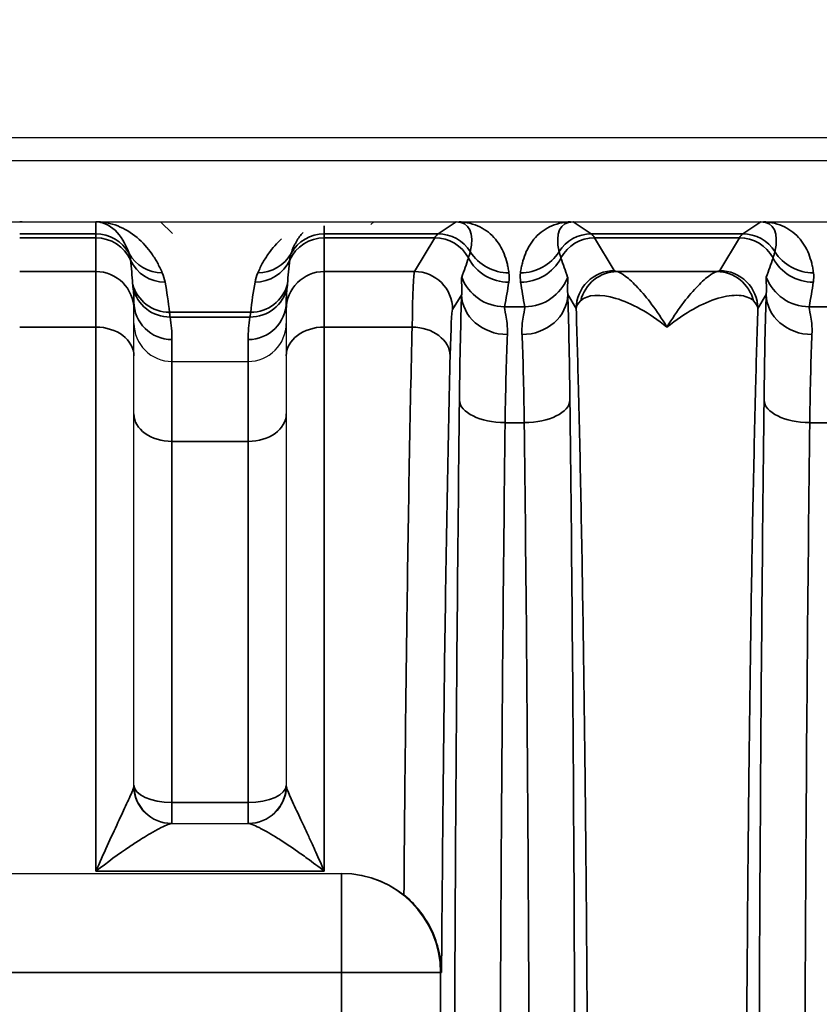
# Model space of a CAD drawing. Header units: millimetres. Extents: x 399 to 6233, y -1870 to 1602.
# Tile 594 of 656: x 5434 to 5444, y 319 to 332. Entities that reach past the tile are written whole.
import ezdxf

# ---------------------------------------------------------------- set-up
doc = ezdxf.new("R2010")
doc.units = ezdxf.units.MM
for name, color, linetype, lineweight in [('AM_5', 3, 'Continuous', 25), ('可見 (ISO)', 7, 'Continuous', 25), ('窄部可見 (ISO)', 7, 'Continuous', 35)]:
    doc.layers.add(name, color=color, linetype=linetype, lineweight=lineweight)
doc.styles.add('尺寸標註', font='romans.shx', dxfattribs={"bigfont": 'CHINESET.SHX'})
doc.dimstyles.new('CNS1$0', dxfattribs={"dimtxt": 2.5, "dimasz": 2.5, "dimexe": 1, "dimexo": 1, "dimgap": 1.5, "dimtad": 1, "dimtoh": 1, "dimdec": 1, "dimdsep": 46, "dimtxsty": '尺寸標註', "dimcen": 0, "dimclrd": 2, "dimclre": 2, "dimclrt": 1, "dimadec": 0, "dimazin": 2, "dimtp": 0.1, "dimtm": 0.1, "dimtfac": 0.71, "dimtdec": 1, "dimtmove": 0, "dimatfit": 0, "dimfxl": 0, "dimlwd": 13, "dimlwe": 13, "dimarcsym": 0})

# ---------------------------------------------------------------- blocks, each defined once
blk = doc.blocks.new('*D297')
at = {"layer": 'AM_5', "color": 2, "lineweight": 13}
for p, q in [((5339.611, 314.595), (5339.611, 341.186)), ((5500.331, 319.807), (5500.331, 341.186)), ((5342.111, 340.186), (5497.831, 340.186))]:
    blk.add_line(p, q, dxfattribs=at)
at = {"layer": 'AM_5', "color": 2, "lineweight": -2}
for points in [[(5342.111, 340.603), (5342.111, 339.77), (5339.611, 340.186)], [(5497.831, 340.603), (5497.831, 339.77), (5500.331, 340.186)]]:
    blk.add_solid(points, dxfattribs=at)
at = {"layer": 'Defpoints', "color": 0, "lineweight": -2}
for p in [(5500.331, 340.186), (5500.331, 318.807), (5339.611, 313.595)]:
    blk.add_point(p, dxfattribs=at)
at = {"layer": 'AM_5', "color": 1, "insert": (5419.971, 342.936), "char_height": 2.5, "attachment_point": 5, "style": '尺寸標註'}
blk.add_mtext('160.7', dxfattribs=at)

msp = doc.modelspace()

# ---------------------------------------------------------------- linework, layer by layer
at = {"layer": '可見 (ISO)'}
for p, q in [((5464.311, 330.095), (5351.311, 330.095)), ((5460.061, 329.795), (5355.561, 329.795)), ((5355.561, 328.995), (5460.061, 328.995)), ((5435.567, 328.839), (5435.411, 328.995)), ((5438.174, 328.958), (5438.211, 328.995)), ((5435.061, 327.944), (5435.061, 327.842)), ((5437.061, 327.842), (5437.061, 327.944)), ((5435.061, 327.234), (5435.061, 327.842)), ((5437.061, 327.842), (5437.061, 327.234)), ((5435.061, 321.595), (5435.061, 327.234)), ((5437.061, 327.234), (5437.061, 321.595)), ((5435.561, 327.161), (5436.561, 327.161)), ((5435.555, 321.095), (5436.567, 321.095)), ((5426.334, 320.439), (5437.788, 320.439)), ((5437.788, 320.439), (5437.8, 320.439))]:
    msp.add_line(p, q, dxfattribs=at)
for centre, radius, start, end in [((5435.561, 321.595), 0.5, 180, 270), ((5436.561, 321.595), 0.5, 270, 0), ((5435.476, 324.095), 3, 302.0698, 302.07), ((5435.477, 324.095), 3, 258.4196, 258.4198)]:
    msp.add_arc(centre, radius, start, end, dxfattribs=at)
msp.add_ellipse((5433.593, 328.994), major_axis=(0.0441, 0), ratio=0.011497, start_param=1.582178, end_param=2.38876, dxfattribs=at)
for points, knots in [([(5434.561, 328.995), (5434.565, 328.995), (5434.569, 328.995), (5434.573, 328.995), (5434.579, 328.995), (5434.586, 328.995), (5434.593, 328.995)], [-0.00000448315, -0.00000448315, -0.00000448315, -0.00000448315, 0.00000994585, 0.00000994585, 0.00000994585, 0.00003010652, 0.00003010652, 0.00003010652, 0.00003010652]), ([(5439.294, 328.995), (5439.298, 328.995), (5439.303, 328.995), (5439.309, 328.995), (5439.315, 328.995), (5439.323, 328.995), (5439.33, 328.995)], [-0.00000491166, -0.00000491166, -0.00000491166, -0.00000491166, 0.00001268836, 0.00001268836, 0.00001268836, 0.00003478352, 0.00003478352, 0.00003478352, 0.00003478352]), ([(5440.792, 328.995), (5440.799, 328.995), (5440.806, 328.995), (5440.813, 328.995), (5440.819, 328.995), (5440.824, 328.995), (5440.828, 328.995)], [0.00000000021, 0.00000000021, 0.00000000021, 0.00000000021, 0.00002113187, 0.00002113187, 0.00002113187, 0.0000394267, 0.0000394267, 0.0000394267, 0.0000394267]), ([(5443.294, 328.995), (5443.299, 328.995), (5443.306, 328.995), (5443.313, 328.995), (5443.319, 328.995), (5443.324, 328.995), (5443.33, 328.995)], [-0.00000491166, -0.00000491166, -0.00000491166, -0.00000491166, 0.00001772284, 0.00001772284, 0.00001772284, 0.00003506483, 0.00003506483, 0.00003506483, 0.00003506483]), ([(5435.061, 327.66), (5435.061, 327.529), (5435.115, 327.399), (5435.208, 327.307), (5435.3, 327.215), (5435.429, 327.161), (5435.561, 327.161)], [-0.0000151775, -0.0000151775, -0.0000151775, -0.0000151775, 0.0003793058, 0.0003793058, 0.0003793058, 0.0007737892, 0.0007737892, 0.0007737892, 0.0007737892]), ([(5436.561, 327.161), (5436.693, 327.161), (5436.822, 327.215), (5436.915, 327.307), (5437.007, 327.399), (5437.061, 327.53), (5437.061, 327.66)], [0, 0, 0, 0, 0.0003907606, 0.0003907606, 0.0003907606, 0.0007815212, 0.0007815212, 0.0007815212, 0.0007815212]), ([(5437.8, 320.439), (5437.965, 320.439), (5438.14, 320.406), (5438.412, 320.292), (5438.516, 320.229), (5438.607, 320.156)], [-0.40134633, -0.40134633, -0.40134633, -0.40134633, -0.35174447, -0.35174447, -0.3169552, -0.3169552, -0.3169552, -0.3169552]), ([(5439.101, 319.139), (5439.101, 319.141), (5439.101, 319.143), (5439.1, 319.236), (5439.089, 319.328), (5439.048, 319.513), (5439.016, 319.606), (5438.927, 319.791), (5438.869, 319.883), (5438.742, 320.037), (5438.677, 320.101), (5438.607, 320.156)], [-0.000535, -0.000535, -0.000535, -0.000535, 0, 0, 0.0290077, 0.0290077, 0.0592099, 0.0592099, 0.0917988, 0.0917988, 0.1194024, 0.1194024, 0.1194024, 0.1194024])]:
    msp.add_open_spline(points, degree=3, knots=knots, dxfattribs=at)
at = {"layer": '窄部可見 (ISO)'}
for p, q in [((5434.561, 328.836), (5434.561, 328.995)), ((5437.561, 328.942), (5437.561, 328.836)), ((5439.055, 328.836), (5439.294, 328.995)), ((5440.828, 328.995), (5441.067, 328.836)), ((5443.055, 328.836), (5443.294, 328.995)), ((5433.561, 328.836), (5434.561, 328.836)), ((5434.561, 328.784), (5433.561, 328.784)), ((5434.561, 328.836), (5434.561, 328.784)), ((5434.561, 328.341), (5434.561, 328.784)), ((5437.561, 328.836), (5439.055, 328.836)), ((5437.561, 328.784), (5437.561, 328.836)), ((5439.012, 328.784), (5437.561, 328.784)), ((5437.561, 328.784), (5437.561, 328.341)), ((5438.746, 328.341), (5439.012, 328.784)), ((5441.067, 328.836), (5443.055, 328.836)), ((5443.012, 328.784), (5441.11, 328.784)), ((5441.11, 328.784), (5441.369, 328.354)), ((5442.754, 328.354), (5443.012, 328.784)), ((5433.561, 328.341), (5434.561, 328.341)), ((5434.561, 328.341), (5434.561, 327.613)), ((5437.561, 328.341), (5438.746, 328.341)), ((5437.561, 327.613), (5437.561, 328.341)), ((5441.405, 328.341), (5442.718, 328.341)), ((5439.365, 328.04), (5439.246, 327.842)), ((5440.869, 327.854), (5440.757, 328.04)), ((5443.365, 328.04), (5443.254, 327.854)), ((5439.927, 327.879), (5440.195, 327.879)), ((5443.927, 327.879), (5444.195, 327.879)), ((5435.528, 327.807), (5436.595, 327.807)), ((5436.584, 327.743), (5435.538, 327.743)), ((5434.561, 327.613), (5433.561, 327.613)), ((5434.561, 327.613), (5434.561, 320.466)), ((5438.714, 327.613), (5437.561, 327.613)), ((5437.561, 320.466), (5437.561, 327.613)), ((5435.561, 327.448), (5435.561, 327.161)), ((5436.561, 327.161), (5436.561, 327.448)), ((5435.561, 326.11), (5435.561, 327.161)), ((5436.561, 327.161), (5436.561, 326.11)), ((5440.187, 326.357), (5439.935, 326.357)), ((5444.187, 326.357), (5443.935, 326.357)), ((5435.561, 326.11), (5436.561, 326.11)), ((5435.561, 321.37), (5435.561, 326.11)), ((5436.561, 326.11), (5436.561, 321.37)), ((5435.561, 321.37), (5436.561, 321.37)), ((5435.561, 321.095), (5435.561, 321.37)), ((5436.561, 321.095), (5436.561, 321.37)), ((5437.561, 320.466), (5434.561, 320.466)), ((5437.788, 320.439), (5437.788, 319.139)), ((5437.788, 319.139), (5426.334, 319.139)), ((5437.788, 308.05), (5437.788, 319.139)), ((5437.788, 319.139), (5439.088, 319.139)), ((5439.101, 319.139), (5439.088, 319.139)), ((5439.088, 319.139), (5439.088, 308.05))]:
    msp.add_line(p, q, dxfattribs=at)
for centre, major_axis, ratio, start_param, end_param in [((5434.561, 328.183), (0, -0.811), 0.616376, 2.081653, 3.141593), ((5438.78, 328.152), (-0.641, -0.802), 0.399262, 2.444096, 3.45076), ((5441.342, 328.152), (0.641, -0.802), 0.399262, 2.832426, 3.839089), ((5442.78, 328.152), (-0.641, -0.802), 0.399262, 2.444096, 3.45076), ((5434.561, 328.336), (0.5, 0), 0.999903, 0.510856, 1.570796), ((5434.561, 328.285), (0.5, 0), 0.999391, 0.430108, 1.570796), ((5437.561, 328.285), (0.5, 0), 0.999391, 1.570796, 2.711485), ((5437.561, 328.336), (0.5, 0), 0.999903, 1.570796, 2.630736), ((5439.085, 228.802), (0, 100.043), 0.020838, 0.01396, 0.034899), ((5439.012, 328.285), (0.429, -0.257), 0.999172, 1.028727, 2.110736), ((5439.055, 328.336), (0.277, -0.416), 0.999683, 1.546818, 2.553481), ((5441.067, 328.336), (0.277, 0.416), 0.999683, 0.588111, 1.594775), ((5441.11, 328.285), (0.429, 0.257), 0.999172, 1.030857, 2.112865), ((5441.038, 228.802), (0, 100.043), 0.020838, 6.248286, 6.269226), ((5443.085, 228.802), (0, 100.043), 0.020838, 0.01396, 0.034899), ((5443.012, 328.285), (-0.429, 0.257), 0.999172, 4.17032, 5.252328), ((5443.055, 328.336), (-0.277, 0.416), 0.999683, 4.688411, 5.695074), ((5435.433, 328.824), (-0.46, -0.197), 0.997957, 0.107065, 1.167568), ((5436.689, 328.824), (0.46, -0.197), 0.997957, 5.115617, 6.17612), ((5438.559, 327.529), (-1.006, -2.097), 0.194686, 2.022352, 2.15293), ((5439.983, 328.8), (-0.594, 0.083), 0.998238, 0.627947, 1.709607), ((5439.985, 328.923), (-0.595, -0.075), 0.998245, 0.438747, 1.445107), ((5440.137, 328.923), (-0.595, 0.075), 0.998245, 1.696485, 2.702846), ((5440.139, 328.8), (-0.594, -0.083), 0.998238, 1.431986, 2.513646), ((5441.563, 327.529), (1.006, -2.097), 0.194686, 4.130256, 4.260833), ((5442.559, 327.529), (-1.006, -2.097), 0.194686, 2.022352, 2.15293), ((5443.983, 328.8), (0.594, -0.083), 0.998238, 3.769539, 4.851199), ((5443.985, 328.923), (0.595, 0.075), 0.998245, 3.58034, 4.5867), ((5434.561, 327.676), (0, -1.961), 0.255034, 1.830009, 2.000904), ((5435.47, 328.701), (-0.492, -0.092), 0.998212, 0.245949, 1.386768), ((5436.652, 328.701), (0.492, -0.092), 0.998212, 4.896417, 6.037237), ((5437.561, 327.676), (0, -1.961), 0.255034, 4.282281, 4.453176), ((5434.561, 327.842), (0.5, 0), 0.999391, 0, 1.570796), ((5437.561, 327.842), (-0.5, 0), 0.999391, 4.712389, 6.283185), ((5438.745, 325.811), (-0.003, -2.532), 0.018707, 3.179035, 3.920792), ((5438.746, 327.842), (0.429, -0.257), 0.999172, 0.54067, 2.110736), ((5439.927, 328.478), (-0.588, 0.12), 0.998201, 0.559467, 1.77166), ((5440.195, 328.478), (-0.588, -0.12), 0.998201, 1.369933, 2.582126), ((5441.405, 327.842), (0.093, 0.491), 0.982993, 0.191203, 1.520008), ((5442.718, 327.842), (-0.093, 0.491), 0.982993, 4.763177, 6.091983), ((5443.927, 328.478), (0.588, -0.12), 0.998201, 3.70106, 4.913253), ((5435.528, 328.306), (-0.497, -0.054), 0.998252, 0.151951, 1.463611), ((5434.561, 327.944), (0, -0.876), 0.570857, 1.570796, 1.786892), ((5435.538, 328.239), (-0.494, -0.079), 0.99169, 0.058198, 1.413837), ((5435.009, 327.573), (-0.126, 1.734), 0.309252, 4.825328, 5.06132), ((5436.584, 328.239), (0.494, -0.079), 0.99169, 4.869348, 6.224987), ((5437.113, 327.573), (0.126, 1.734), 0.309252, 1.221866, 1.457857), ((5436.595, 328.306), (0.497, -0.054), 0.998252, 4.819575, 6.131234), ((5437.561, 327.944), (0, -0.876), 0.570857, 4.496293, 4.712389), ((5439.206, 327.446), (0.587, 1.898), 0.297416, 5.033605, 5.211679), ((5440.916, 327.446), (-0.587, 1.898), 0.297416, 1.071506, 1.249581), ((5443.206, 327.446), (0.587, 1.898), 0.297416, 5.033605, 5.211679), ((5439.391, 325.363), (-0.007, -3.096), 0.02085, 3.667868, 4.283101), ((5439.965, 328.04), (-0.6, 0.023), 0.876399, 0.0435, 1.604216), ((5440.157, 328.04), (0.6, 0.023), 0.876399, 4.678969, 6.239685), ((5440.731, 325.363), (0.007, -3.096), 0.02085, 2.000085, 2.615317), ((5443.391, 325.363), (-0.007, -3.096), 0.02085, 3.667868, 4.283101), ((5443.965, 328.04), (-0.6, 0.023), 0.876399, 0.0435, 1.604216), ((5435.561, 327.944), (-0.5, 0), 0.991894, 0, 1.570796), ((5436.561, 327.944), (0.5, 0), 0.991894, 4.712389, 6.283185), ((5441.873, 327.84), (1.005, -0.004), 0.337804, 2.79924, 3.112734), ((5435.056, 327.522), (-0.052, 0.974), 0.515671, 4.608661, 4.913273), ((5437.066, 327.522), (0.052, 0.974), 0.515671, 1.369912, 1.674524), ((5439.245, 325.733), (0.003, 2.11), 0.022449, 0.037453, 0.779212), ((5434.561, 327.234), (0.5, 0), 0.756436, 0, 1.570796), ((5437.561, 327.234), (-0.5, 0), 0.756436, 4.712389, 6.283185), ((5438.714, 327.234), (0.5, -0.012), 0.756341, 0.032019, 1.589117), ((5439.991, 325.283), (0.007, 2.58), 0.02502, 0.526295, 1.141522), ((5440.131, 325.283), (-0.007, 2.58), 0.02502, 5.141663, 5.756891), ((5443.991, 325.283), (0.007, 2.58), 0.02502, 0.526295, 1.141522), ((5439.935, 326.652), (-0.6, 0.007), 0.49083, 0.024039, 1.576589), ((5440.187, 326.652), (0.6, 0.007), 0.49083, 4.706597, 6.259146), ((5443.935, 326.652), (-0.6, 0.007), 0.49083, 0.024039, 1.576589), ((5435.561, 326.472), (-0.5, 0), 0.722416, 0, 1.570796), ((5436.561, 326.472), (0.5, 0), 0.722416, 4.712389, 6.283185), ((5440.421, 313.595), (0, 26), 0.02143, 1.057724, 1.570796), ((5444.421, 313.595), (0, 26), 0.02143, 1.057724, 1.570796), ((5435.555, 321.595), (0, -0.5), 0.995128, 4.760791, 6.283185), ((5435.561, 321.595), (-0.5, 0), 0.448818, 0, 1.570796), ((5436.561, 321.595), (0.5, 0), 0.448818, 4.712389, 6.283185), ((5436.567, 321.595), (0, -0.5), 0.995128, 0, 1.522394), ((5437.788, 319.139), (0, 1.3), 0.999781, 4.712389, 6.283185)]:
    msp.add_ellipse(centre, major_axis=major_axis, ratio=ratio, start_param=start_param, end_param=end_param, dxfattribs=at)
for points, knots in [([(5434.593, 328.995), (5434.629, 328.993), (5434.666, 328.989), (5434.704, 328.982), (5434.752, 328.973), (5434.801, 328.959), (5434.849, 328.94), (5434.938, 328.905), (5435.025, 328.852), (5435.102, 328.787), (5435.176, 328.725), (5435.241, 328.651), (5435.296, 328.574), (5435.309, 328.555), (5435.322, 328.535), (5435.334, 328.516), (5435.347, 328.496), (5435.358, 328.477), (5435.369, 328.456), (5435.392, 328.416), (5435.414, 328.372), (5435.433, 328.325)], [0.031698, 0.031698, 0.031698, 0.031698, 0.145623, 0.145623, 0.145623, 0.288633, 0.288633, 0.288633, 0.554131, 0.554131, 0.554131, 0.807131, 0.807131, 0.807131, 0.869915, 0.869915, 0.869915, 0.932859, 0.932859, 0.932859, 1.05994, 1.05994, 1.05994, 1.05994]), ([(5439.33, 328.995), (5439.366, 328.993), (5439.403, 328.989), (5439.438, 328.982), (5439.485, 328.973), (5439.531, 328.96), (5439.574, 328.941), (5439.655, 328.906), (5439.728, 328.854), (5439.788, 328.789), (5439.845, 328.727), (5439.889, 328.653), (5439.922, 328.573), (5439.937, 328.534), (5439.95, 328.494), (5439.961, 328.453), (5439.966, 328.433), (5439.97, 328.412), (5439.974, 328.391), (5439.978, 328.37), (5439.982, 328.347), (5439.985, 328.324)], [0.0321682, 0.0321682, 0.0321682, 0.0321682, 0.1368507, 0.1368507, 0.1368507, 0.2737771, 0.2737771, 0.2737771, 0.5290847, 0.5290847, 0.5290847, 0.7702868, 0.7702868, 0.7702868, 0.8883026, 0.8883026, 0.8883026, 0.9470384, 0.9470384, 0.9470384, 1.0057239, 1.0057239, 1.0057239, 1.0057239]), ([(5440.137, 328.324), (5440.14, 328.347), (5440.144, 328.37), (5440.148, 328.391), (5440.152, 328.412), (5440.156, 328.433), (5440.162, 328.453), (5440.172, 328.494), (5440.185, 328.534), (5440.201, 328.573), (5440.233, 328.653), (5440.278, 328.727), (5440.334, 328.789), (5440.394, 328.854), (5440.467, 328.906), (5440.548, 328.941), (5440.591, 328.96), (5440.637, 328.973), (5440.684, 328.982), (5440.72, 328.989), (5440.756, 328.993), (5440.792, 328.995)], [5.2774615, 5.2774615, 5.2774615, 5.2774615, 5.3361469, 5.3361469, 5.3361469, 5.3948827, 5.3948827, 5.3948827, 5.5128985, 5.5128985, 5.5128985, 5.7541006, 5.7541006, 5.7541006, 6.0094082, 6.0094082, 6.0094082, 6.1463346, 6.1463346, 6.1463346, 6.2510171, 6.2510171, 6.2510171, 6.2510171]), ([(5443.33, 328.995), (5443.366, 328.993), (5443.403, 328.989), (5443.438, 328.982), (5443.485, 328.973), (5443.531, 328.96), (5443.574, 328.941), (5443.655, 328.906), (5443.728, 328.854), (5443.788, 328.789), (5443.845, 328.727), (5443.889, 328.653), (5443.922, 328.573), (5443.937, 328.534), (5443.95, 328.494), (5443.961, 328.453), (5443.966, 328.433), (5443.97, 328.412), (5443.974, 328.391), (5443.978, 328.37), (5443.982, 328.347), (5443.985, 328.324)], [3.1737609, 3.1737609, 3.1737609, 3.1737609, 3.2784434, 3.2784434, 3.2784434, 3.4153698, 3.4153698, 3.4153698, 3.6706773, 3.6706773, 3.6706773, 3.9118795, 3.9118795, 3.9118795, 4.0298953, 4.0298953, 4.0298953, 4.0886311, 4.0886311, 4.0886311, 4.1473165, 4.1473165, 4.1473165, 4.1473165]), ([(5437.282, 328.856), (5437.249, 328.821), (5437.221, 328.78), (5437.196, 328.738), (5437.189, 328.726), (5437.183, 328.714), (5437.176, 328.701), (5437.17, 328.689), (5437.164, 328.677), (5437.158, 328.664), (5437.146, 328.638), (5437.135, 328.61), (5437.125, 328.58)], [3.7139004, 3.7139004, 3.7139004, 3.7139004, 3.9400529, 3.9400529, 3.9400529, 4.0047944, 4.0047944, 4.0047944, 4.0698151, 4.0698151, 4.0698151, 4.2015327, 4.2015327, 4.2015327, 4.2015327]), ([(5436.689, 328.325), (5436.709, 328.373), (5436.732, 328.419), (5436.756, 328.461), (5436.767, 328.482), (5436.779, 328.502), (5436.792, 328.522), (5436.804, 328.541), (5436.818, 328.561), (5436.832, 328.581), (5436.88, 328.648), (5436.937, 328.714), (5437.001, 328.77)], [2.0816526, 2.0816526, 2.0816526, 2.0816526, 2.212959, 2.212959, 2.212959, 2.277762, 2.277762, 2.277762, 2.3422903, 2.3422903, 2.3422903, 2.5668118, 2.5668118, 2.5668118, 2.5668118]), ([(5435.016, 328.493), (5435.014, 328.509), (5435.011, 328.523), (5435.009, 328.537), (5435.006, 328.553), (5435.002, 328.567), (5434.997, 328.58)], [0, 0, 0, 0, 0.001000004, 0.001000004, 0.001000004, 0.00208903, 0.00208903, 0.00208903, 0.00208903]), ([(5437.125, 328.58), (5437.121, 328.568), (5437.117, 328.555), (5437.114, 328.541), (5437.111, 328.526), (5437.109, 328.51), (5437.107, 328.493)], [0, 0, 0, 0, 0.001000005, 0.001000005, 0.001000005, 0.002089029, 0.002089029, 0.002089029, 0.002089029]), ([(5439.453, 328.519), (5439.458, 328.534), (5439.463, 328.549), (5439.467, 328.562), (5439.471, 328.577), (5439.475, 328.59), (5439.478, 328.603)], [0, 0, 0, 0, 0.001000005, 0.001000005, 0.001000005, 0.002089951, 0.002089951, 0.002089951, 0.002089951]), ([(5440.644, 328.603), (5440.647, 328.591), (5440.65, 328.579), (5440.654, 328.566), (5440.659, 328.551), (5440.664, 328.536), (5440.669, 328.519)], [0, 0, 0, 0, 0.001000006, 0.001000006, 0.001000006, 0.00208995, 0.00208995, 0.00208995, 0.00208995]), ([(5443.453, 328.519), (5443.458, 328.534), (5443.463, 328.549), (5443.467, 328.562), (5443.471, 328.577), (5443.475, 328.59), (5443.478, 328.603)], [0, 0, 0, 0, 0.001000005, 0.001000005, 0.001000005, 0.002089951, 0.002089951, 0.002089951, 0.002089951]), ([(5439.365, 328.04), (5439.37, 328.105), (5439.366, 328.155), (5439.364, 328.193), (5439.364, 328.193), (5439.364, 328.194), (5439.364, 328.195), (5439.362, 328.232), (5439.361, 328.257), (5439.365, 328.268)], [0, 0, 0, 0, 0.000759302, 0.000759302, 0.000759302, 0.000774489, 0.000774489, 0.000774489, 0.001548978, 0.001548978, 0.001548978, 0.001548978]), ([(5440.757, 328.268), (5440.761, 328.257), (5440.76, 328.232), (5440.758, 328.195), (5440.758, 328.194), (5440.758, 328.193), (5440.758, 328.192), (5440.756, 328.155), (5440.752, 328.105), (5440.757, 328.04)], [0, 0, 0, 0, 0.000774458, 0.000774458, 0.000774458, 0.000793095, 0.000793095, 0.000793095, 0.001548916, 0.001548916, 0.001548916, 0.001548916]), ([(5440.869, 327.854), (5440.869, 327.985), (5440.923, 328.115), (5441.015, 328.208), (5441.108, 328.3), (5441.238, 328.354), (5441.369, 328.354)], [0, 0, 0, 0, 0.5, 0.5, 0.5, 1, 1, 1, 1]), ([(5441.405, 328.341), (5441.432, 328.335), (5441.471, 328.313), (5441.518, 328.278), (5441.566, 328.242), (5441.621, 328.191), (5441.679, 328.129), (5441.738, 328.067), (5441.8, 327.992), (5441.864, 327.906), (5441.928, 327.82), (5441.995, 327.721), (5442.061, 327.613)], [0, 0, 0, 0, 0.000534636, 0.000534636, 0.000534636, 0.001069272, 0.001069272, 0.001069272, 0.001603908, 0.001603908, 0.001603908, 0.002138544, 0.002138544, 0.002138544, 0.002138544]), ([(5442.061, 327.613), (5442.194, 327.831), (5442.326, 328.004), (5442.502, 328.191), (5442.557, 328.242), (5442.651, 328.313), (5442.69, 328.335), (5442.718, 328.341)], [-0.000011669, -0.000011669, -0.000011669, -0.000011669, 0.001066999, 0.001066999, 0.001606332, 0.001606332, 0.002145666, 0.002145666, 0.002145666, 0.002145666]), ([(5443.254, 327.854), (5443.253, 327.985), (5443.2, 328.115), (5443.107, 328.208), (5443.014, 328.3), (5442.884, 328.354), (5442.754, 328.354)], [0, 0, 0, 0, 0.5, 0.5, 0.5, 1, 1, 1, 1]), ([(5443.365, 328.04), (5443.37, 328.105), (5443.366, 328.155), (5443.364, 328.193), (5443.364, 328.193), (5443.364, 328.194), (5443.364, 328.195), (5443.362, 328.232), (5443.361, 328.257), (5443.365, 328.268)], [0, 0, 0, 0, 0.000759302, 0.000759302, 0.000759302, 0.000774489, 0.000774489, 0.000774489, 0.001548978, 0.001548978, 0.001548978, 0.001548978]), ([(5435.049, 328.132), (5435.048, 328.142), (5435.047, 328.152), (5435.046, 328.16), (5435.045, 328.167), (5435.045, 328.173), (5435.044, 328.178)], [0, 0, 0, 0, 0.0003830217, 0.0003830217, 0.0003830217, 0.0007195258, 0.0007195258, 0.0007195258, 0.0007195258]), ([(5437.078, 328.178), (5437.077, 328.173), (5437.077, 328.167), (5437.076, 328.16), (5437.075, 328.152), (5437.074, 328.142), (5437.073, 328.132)], [0, 0, 0, 0, 0.0003365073, 0.0003365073, 0.0003365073, 0.0007195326, 0.0007195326, 0.0007195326, 0.0007195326]), ([(5442.061, 327.613), (5441.826, 327.801), (5441.593, 327.929), (5441.39, 327.989), (5441.186, 328.05), (5441.015, 328.041), (5440.927, 327.958)], [-0.00001122, -0.00001122, -0.00001122, -0.00001122, 0.001104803, 0.001104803, 0.001104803, 0.002220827, 0.002220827, 0.002220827, 0.002220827]), ([(5443.195, 327.958), (5443.151, 328), (5443.086, 328.023), (5443.007, 328.028), (5442.928, 328.033), (5442.834, 328.02), (5442.733, 327.99), (5442.532, 327.93), (5442.297, 327.801), (5442.061, 327.613)], [0, 0, 0, 0, 0.000558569, 0.000558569, 0.000558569, 0.001117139, 0.001117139, 0.001117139, 0.002234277, 0.002234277, 0.002234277, 0.002234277]), ([(5439.927, 327.879), (5439.924, 327.866), (5439.933, 327.829), (5439.956, 327.707), (5439.97, 327.622), (5439.965, 327.514)], [0, 0, 0, 0, 0.000661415, 0.000661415, 0.001322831, 0.001322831, 0.001322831, 0.001322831]), ([(5440.157, 327.514), (5440.152, 327.622), (5440.166, 327.705), (5440.189, 327.828), (5440.198, 327.866), (5440.195, 327.879)], [0, 0, 0, 0, 0.000661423, 0.000661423, 0.001322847, 0.001322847, 0.001322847, 0.001322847]), ([(5443.927, 327.879), (5443.924, 327.866), (5443.933, 327.829), (5443.956, 327.707), (5443.97, 327.622), (5443.965, 327.514)], [0, 0, 0, 0, 0.000661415, 0.000661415, 0.001322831, 0.001322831, 0.001322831, 0.001322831]), ([(5435.528, 327.807), (5435.528, 327.801), (5435.53, 327.793), (5435.531, 327.783), (5435.533, 327.772), (5435.535, 327.759), (5435.538, 327.743)], [0, 0, 0, 0, 0.0003206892, 0.0003206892, 0.0003206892, 0.0006862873, 0.0006862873, 0.0006862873, 0.0006862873]), ([(5436.584, 327.743), (5436.587, 327.759), (5436.589, 327.772), (5436.591, 327.783), (5436.593, 327.793), (5436.594, 327.801), (5436.595, 327.807)], [0, 0, 0, 0, 0.0003655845, 0.0003655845, 0.0003655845, 0.0006862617, 0.0006862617, 0.0006862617, 0.0006862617]), ([(5440.869, 299.335), (5440.879, 299.682), (5440.89, 300.055), (5440.9, 300.444), (5440.901, 300.507), (5440.903, 300.571), (5440.904, 300.637), (5440.916, 301.101), (5440.926, 301.597), (5440.936, 302.115), (5440.946, 302.634), (5440.955, 303.178), (5440.963, 303.748), (5440.972, 304.317), (5440.979, 304.915), (5440.986, 305.531), (5440.989, 305.792), (5440.992, 306.056), (5440.994, 306.323), (5440.998, 306.687), (5441.001, 307.056), (5441.004, 307.432), (5441.01, 308.083), (5441.014, 308.753), (5441.018, 309.438), (5441.025, 310.808), (5441.028, 312.194), (5441.028, 313.595), (5441.028, 314.996), (5441.025, 316.381), (5441.018, 317.751), (5441.012, 318.832), (5441.004, 319.871), (5440.994, 320.867), (5440.992, 321.134), (5440.989, 321.398), (5440.986, 321.658), (5440.979, 322.275), (5440.972, 322.872), (5440.963, 323.442), (5440.955, 324.011), (5440.946, 324.555), (5440.936, 325.074), (5440.926, 325.593), (5440.916, 326.089), (5440.904, 326.553), (5440.903, 326.618), (5440.901, 326.682), (5440.9, 326.746), (5440.89, 327.134), (5440.879, 327.507), (5440.869, 327.854)], [0.0267397, 0.0267397, 0.0267397, 0.0267397, 0.0775919, 0.0775919, 0.0775919, 0.0858976, 0.0858976, 0.0858976, 0.1450554, 0.1450554, 0.1450554, 0.2042133, 0.2042133, 0.2042133, 0.2633711, 0.2633711, 0.2633711, 0.2884173, 0.2884173, 0.2884173, 0.322529, 0.322529, 0.322529, 0.3816868, 0.3816868, 0.3816868, 0.5, 0.5, 0.5, 0.6183182, 0.6183182, 0.6183182, 0.7115983, 0.7115983, 0.7115983, 0.7366339, 0.7366339, 0.7366339, 0.7957918, 0.7957918, 0.7957918, 0.8549496, 0.8549496, 0.8549496, 0.9141075, 0.9141075, 0.9141075, 0.9224155, 0.9224155, 0.9224155, 0.9732653, 0.9732653, 0.9732653, 0.9732653]), ([(5443.254, 327.854), (5443.243, 327.507), (5443.232, 327.134), (5443.223, 326.746), (5443.221, 326.682), (5443.219, 326.618), (5443.218, 326.553), (5443.207, 326.089), (5443.196, 325.593), (5443.186, 325.074), (5443.176, 324.555), (5443.167, 324.011), (5443.159, 323.442), (5443.151, 322.872), (5443.143, 322.275), (5443.136, 321.659), (5443.133, 321.398), (5443.13, 321.134), (5443.128, 320.867), (5443.124, 320.503), (5443.121, 320.133), (5443.118, 319.758), (5443.113, 319.106), (5443.108, 318.436), (5443.105, 317.751), (5443.097, 316.382), (5443.094, 314.996), (5443.094, 313.595), (5443.094, 312.194), (5443.097, 310.808), (5443.105, 309.438), (5443.11, 308.358), (5443.118, 307.318), (5443.128, 306.323), (5443.13, 306.056), (5443.133, 305.792), (5443.136, 305.531), (5443.143, 304.915), (5443.151, 304.317), (5443.159, 303.748), (5443.167, 303.178), (5443.176, 302.634), (5443.186, 302.116), (5443.196, 301.597), (5443.207, 301.101), (5443.218, 300.637), (5443.219, 300.571), (5443.221, 300.507), (5443.223, 300.444), (5443.232, 300.055), (5443.243, 299.682), (5443.254, 299.335)], [0.0267397, 0.0267397, 0.0267397, 0.0267397, 0.0775919, 0.0775919, 0.0775919, 0.0858976, 0.0858976, 0.0858976, 0.1450554, 0.1450554, 0.1450554, 0.2042133, 0.2042133, 0.2042133, 0.2633711, 0.2633711, 0.2633711, 0.2884173, 0.2884173, 0.2884173, 0.322529, 0.322529, 0.322529, 0.3816868, 0.3816868, 0.3816868, 0.5, 0.5, 0.5, 0.6183182, 0.6183182, 0.6183182, 0.7115983, 0.7115983, 0.7115983, 0.7366339, 0.7366339, 0.7366339, 0.7957918, 0.7957918, 0.7957918, 0.8549496, 0.8549496, 0.8549496, 0.9141075, 0.9141075, 0.9141075, 0.9224155, 0.9224155, 0.9224155, 0.9732653, 0.9732653, 0.9732653, 0.9732653]), ([(5438.607, 320.156), (5438.617, 321.424), (5438.63, 322.657), (5438.646, 323.806), (5438.665, 325.226), (5438.688, 326.516), (5438.714, 327.613)], [3.503514, 3.503514, 3.503514, 3.503514, 3.7252869, 3.7252869, 3.7252869, 3.999439, 3.999439, 3.999439, 3.999439]), ([(5439.214, 327.234), (5439.188, 326.169), (5439.165, 324.914), (5439.145, 323.53), (5439.126, 322.162), (5439.112, 320.67), (5439.101, 319.139)], [2.2837463, 2.2837463, 2.2837463, 2.2837463, 2.5580197, 2.5580197, 2.5580197, 2.829041, 2.829041, 2.829041, 2.829041]), ([(5439.264, 313.595), (5439.264, 315.869), (5439.27, 318.144), (5439.282, 320.344), (5439.294, 322.544), (5439.312, 324.67), (5439.336, 326.652)], [0, 0, 0, 0, 0.256536, 0.256536, 0.256536, 0.5130721, 0.5130721, 0.5130721, 0.5130721]), ([(5440.787, 326.652), (5440.81, 324.67), (5440.828, 322.544), (5440.84, 320.344), (5440.852, 318.144), (5440.858, 315.869), (5440.858, 313.595), (5440.858, 311.32), (5440.852, 309.046), (5440.84, 306.845), (5440.828, 304.645), (5440.81, 302.52), (5440.787, 300.538)], [2.628521, 2.628521, 2.628521, 2.628521, 2.885057, 2.885057, 2.885057, 3.141593, 3.141593, 3.141593, 3.398129, 3.398129, 3.398129, 3.654665, 3.654665, 3.654665, 3.654665]), ([(5443.264, 313.595), (5443.264, 315.869), (5443.27, 318.144), (5443.282, 320.344), (5443.294, 322.544), (5443.312, 324.67), (5443.336, 326.652)], [0, 0, 0, 0, 0.256536, 0.256536, 0.256536, 0.5130721, 0.5130721, 0.5130721, 0.5130721]), ([(5440.187, 300.832), (5440.21, 302.77), (5440.228, 304.847), (5440.252, 309.148), (5440.259, 311.371), (5440.259, 315.818), (5440.252, 318.041), (5440.228, 322.342), (5440.21, 324.42), (5440.187, 326.357)], [2.628521, 2.628521, 2.628521, 2.628521, 2.885057, 2.885057, 3.141593, 3.141593, 3.398129, 3.398129, 3.654665, 3.654665, 3.654665, 3.654665]), ([(5434.561, 320.466), (5434.661, 320.695), (5434.761, 320.914), (5434.852, 321.108), (5434.857, 321.119), (5434.862, 321.129), (5434.867, 321.14), (5434.907, 321.225), (5434.945, 321.306), (5434.978, 321.377), (5434.982, 321.386), (5434.986, 321.394), (5434.99, 321.403), (5435.006, 321.439), (5435.021, 321.473), (5435.034, 321.502), (5435.045, 321.529), (5435.054, 321.553), (5435.058, 321.571)], [-0.000007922, -0.000007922, -0.000007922, -0.000007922, 0.000792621, 0.000792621, 0.000792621, 0.000836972, 0.000836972, 0.000836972, 0.001192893, 0.001192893, 0.001192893, 0.001236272, 0.001236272, 0.001236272, 0.001422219, 0.001422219, 0.001422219, 0.001593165, 0.001593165, 0.001593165, 0.001593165]), ([(5437.064, 321.571), (5437.069, 321.553), (5437.078, 321.529), (5437.089, 321.502), (5437.101, 321.472), (5437.116, 321.439), (5437.132, 321.403), (5437.136, 321.394), (5437.14, 321.386), (5437.144, 321.377), (5437.177, 321.305), (5437.216, 321.224), (5437.255, 321.14), (5437.26, 321.129), (5437.265, 321.118), (5437.27, 321.108), (5437.293, 321.059), (5437.317, 321.009), (5437.34, 320.958), (5437.361, 320.913), (5437.382, 320.867), (5437.404, 320.82), (5437.419, 320.787), (5437.434, 320.753), (5437.449, 320.719), (5437.468, 320.678), (5437.486, 320.636), (5437.505, 320.594), (5437.524, 320.552), (5437.542, 320.509), (5437.561, 320.466)], [0, 0, 0, 0, 0.000170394, 0.000170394, 0.000170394, 0.00035746, 0.00035746, 0.00035746, 0.000401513, 0.000401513, 0.000401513, 0.000758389, 0.000758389, 0.000758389, 0.000803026, 0.000803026, 0.000803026, 0.001003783, 0.001003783, 0.001003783, 0.001179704, 0.001179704, 0.001179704, 0.001304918, 0.001304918, 0.001304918, 0.001455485, 0.001455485, 0.001455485, 0.001606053, 0.001606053, 0.001606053, 0.001606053]), ([(5435.555, 321.095), (5435.546, 321.095), (5435.529, 321.09), (5435.506, 321.08), (5435.482, 321.071), (5435.452, 321.057), (5435.418, 321.04), (5435.412, 321.037), (5435.406, 321.034), (5435.399, 321.03), (5435.363, 321.011), (5435.322, 320.989), (5435.28, 320.964), (5435.245, 320.944), (5435.209, 320.922), (5435.173, 320.9), (5435.164, 320.894), (5435.155, 320.889), (5435.146, 320.883), (5435.101, 320.854), (5435.054, 320.823), (5435.006, 320.791), (5434.862, 320.695), (5434.711, 320.584), (5434.561, 320.466)], [0, 0, 0, 0, 0.000175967, 0.000175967, 0.000175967, 0.000359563, 0.000359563, 0.000359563, 0.000393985, 0.000393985, 0.000393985, 0.000590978, 0.000590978, 0.000590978, 0.000749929, 0.000749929, 0.000749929, 0.000787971, 0.000787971, 0.000787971, 0.000984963, 0.000984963, 0.000984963, 0.001575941, 0.001575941, 0.001575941, 0.001575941]), ([(5437.561, 320.466), (5437.486, 320.525), (5437.411, 320.582), (5437.337, 320.636), (5437.312, 320.654), (5437.287, 320.672), (5437.263, 320.69), (5437.257, 320.694), (5437.251, 320.698), (5437.246, 320.702), (5437.153, 320.767), (5437.062, 320.828), (5436.976, 320.883), (5436.967, 320.888), (5436.958, 320.894), (5436.95, 320.899), (5436.868, 320.95), (5436.79, 320.996), (5436.723, 321.03), (5436.716, 321.034), (5436.71, 321.037), (5436.704, 321.04), (5436.671, 321.057), (5436.641, 321.071), (5436.616, 321.08), (5436.593, 321.09), (5436.576, 321.095), (5436.567, 321.095)], [-0.000006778, -0.000006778, -0.000006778, -0.000006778, 0.000287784, 0.000287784, 0.000287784, 0.000385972, 0.000385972, 0.000385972, 0.000408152, 0.000408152, 0.000408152, 0.000778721, 0.000778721, 0.000778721, 0.000816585, 0.000816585, 0.000816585, 0.001171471, 0.001171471, 0.001171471, 0.001205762, 0.001205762, 0.001205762, 0.001389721, 0.001389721, 0.001389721, 0.00156422, 0.00156422, 0.00156422, 0.00156422])]:
    msp.add_open_spline(points, degree=3, knots=knots, dxfattribs=at)
for points in [[(5435.433, 328.325), (5435.451, 328.284), (5435.462, 328.243), (5435.47, 328.202)], [(5436.652, 328.202), (5436.66, 328.243), (5436.671, 328.284), (5436.689, 328.325)], [(5439.985, 328.324), (5439.99, 328.283), (5439.989, 328.242), (5439.983, 328.201)], [(5440.139, 328.201), (5440.134, 328.242), (5440.132, 328.283), (5440.137, 328.324)], [(5441.369, 328.354), (5441.371, 328.35), (5441.383, 328.346), (5441.405, 328.341)], [(5442.718, 328.341), (5442.74, 328.346), (5442.751, 328.35), (5442.754, 328.354)], [(5443.985, 328.324), (5443.99, 328.283), (5443.989, 328.242), (5443.983, 328.201)], [(5443.254, 327.854), (5443.25, 327.889), (5443.232, 327.924), (5443.195, 327.958)], [(5435.058, 321.571), (5435.06, 321.579), (5435.061, 321.587), (5435.061, 321.595)], [(5437.061, 321.595), (5437.061, 321.587), (5437.062, 321.579), (5437.064, 321.571)]]:
    msp.add_open_spline(points, degree=3, dxfattribs=at)

# ---------------------------------------------------------------- dimensions: what is measured, and where the dimension line sits
at = {"layer": 'AM_5'}
dim = msp.add_linear_dim(base=(5500.331, 340.186), p1=(5339.611, 313.595), p2=(5500.331, 318.807), dimstyle='CNS1$0', override={"dimtdec": 3}, dxfattribs=at)
dim.commit()
dim.dimension.update_dxf_attribs({"geometry": '*D297', "text_midpoint": (5419.971, 342.936)})

doc.saveas('drawing.dxf')
